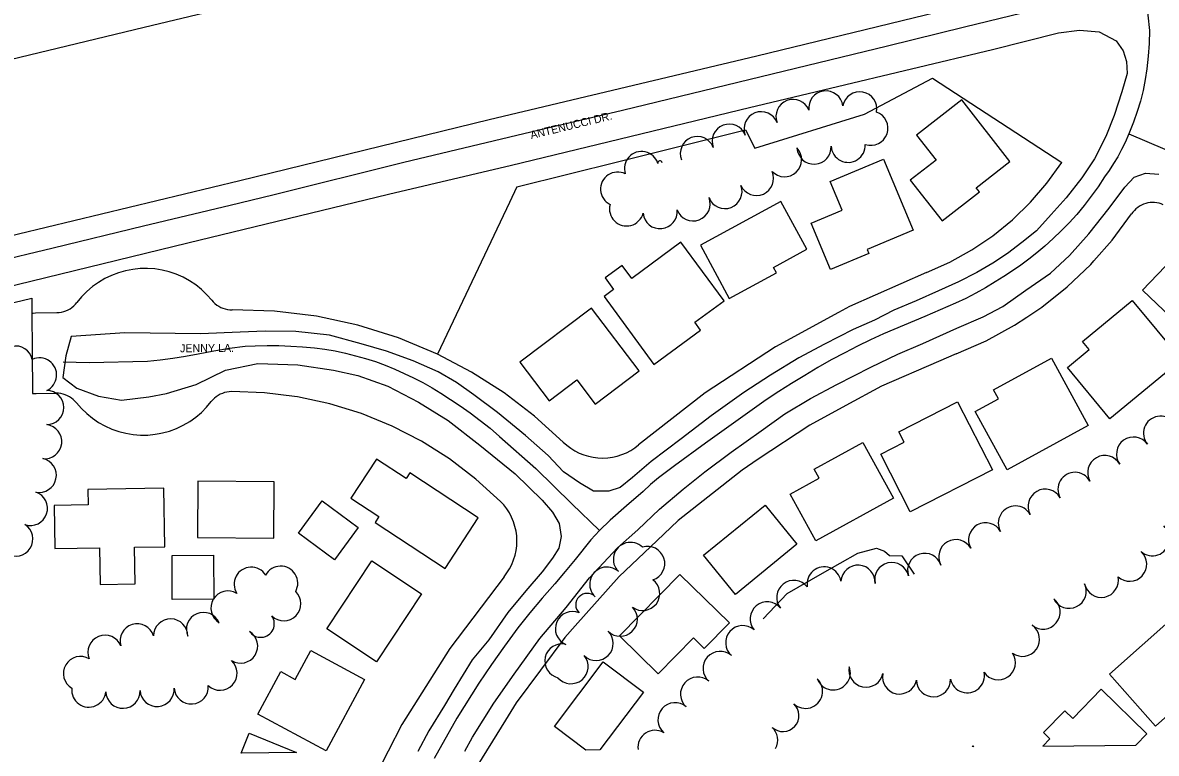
# Model space of a CAD drawing. Extents: x -2233 to 187241, y 4582 to 150524.
# Drawn here: x 109109 to 109772, y 57339 to 57766 of the extents above; entities that cross this region are included whole.
import ezdxf

# ---------------------------------------------------------------- set-up
doc = ezdxf.new("R2010")
doc.units = 0
for name, color, linetype in [('BLDG', 7, 'Continuous'), ('GE_X_CL_2000', 7, 'Continuous'), ('INTERSTATE', 7, 'Continuous'), ('ROAD', 7, 'Continuous'), ('ROAD-NAME', 7, 'Continuous'), ('RW_X_Fee_RW', 7, 'Continuous'), ('TREES', 7, 'Continuous'), ('WALL', 7, 'Continuous')]:
    doc.layers.add(name, color=color, linetype=linetype)

msp = doc.modelspace()

# ---------------------------------------------------------------- linework, layer by layer
at = {"layer": 'BLDG'}
for p, q in [((109419.8, 57354.7), (109448.21, 57392.42)), ((109448.21, 57392.42), (109471.8, 57374.64)), ((109471.8, 57374.64), (109446.44, 57340.96)), ((109739.43, 57376.37), (109722.89, 57359.3)), ((109766.18, 57350.43), (109739.43, 57376.37)), ((109718.17, 57363.88), (109705.76, 57351.08)), ((109722.89, 57359.3), (109718.17, 57363.88)), ((109438.12, 57340.89), (109419.8, 57354.7)), ((109236.61, 57339.13), (109241.28, 57350.67)), ((109241.28, 57350.67), (109269.05, 57339.42)), ((109709.5, 57347.45), (109705.4, 57343.22)), ((109705.76, 57351.08), (109709.5, 57347.45)), ((109759.65, 57343.7), (109766.18, 57350.43)), ((109446.44, 57340.96), (109438.12, 57340.89)), ((109664.11, 57342.86), (109664.49, 57343.31)), ((109665.01, 57342.87), (109664.11, 57342.86)), ((109664.49, 57343.31), (109665.01, 57342.87)), ((109705.4, 57343.22), (109759.65, 57343.7)), ((109269.05, 57339.42), (109236.61, 57339.13))]:
    msp.add_line(p, q, dxfattribs=at)
for points in [[(109631.52, 57700.37), (109642.92, 57685.74), (109627.88, 57674.02), (109646.44, 57650.2), (109668.25, 57667.2), (109666.43, 57669.54), (109686.08, 57684.85), (109657.95, 57720.96)], [(109588.02, 57656.43), (109580.96, 57673.3), (109612.2, 57686.36), (109629.56, 57644.83), (109602.62, 57633.56), (109603.61, 57631.19), (109581.25, 57621.85), (109569.95, 57648.87)], [(109522.05, 57604.82), (109549.6, 57619.8), (109547.88, 57622.95), (109567.44, 57633.59), (109552.22, 57661.55), (109505.13, 57635.93)], [(109811.91, 57625.58), (109813.82, 57627.58), (109835.44, 57606.92), (109809.09, 57579.35), (109795.02, 57592.79), (109788.56, 57586.02), (109763.71, 57609.76), (109794.6, 57642.1)], [(109464.97, 57616.63), (109459.41, 57624.21), (109449.4, 57616.88), (109454.41, 57610.04), (109448.91, 57606), (109478.01, 57566.34), (109505.27, 57586.35), (109501.89, 57590.96), (109518.96, 57603.49), (109493.79, 57637.78)], [(109416.7, 57545.04), (109432.94, 57557.33), (109443.69, 57543.12), (109469.28, 57562.51), (109441.46, 57599.23), (109399.65, 57567.56)], [(109732.53, 57575.03), (109728.61, 57579.76), (109757.65, 57603.72), (109786.37, 57568.91), (109744.57, 57534.42), (109719.75, 57564.49)], [(109679.39, 57546.18), (109676.56, 57551.38), (109710.41, 57569.87), (109731.89, 57530.55), (109684.46, 57504.63), (109665.82, 57538.76)], [(109624.33, 57520.88), (109621.22, 57526.94), (109655.49, 57544.51), (109675.91, 57504.67), (109627.87, 57480.05), (109610.56, 57513.82)], [(109574.57, 57499.74), (109571.68, 57505.01), (109600.21, 57520.65), (109618.06, 57488.09), (109572.58, 57463.16), (109557.62, 57490.45)], [(109375.31, 57476.7), (109335.21, 57502.92), (109333.08, 57499.67), (109315.8, 57510.98), (109300.81, 57488.05), (109317.22, 57477.33), (109314.92, 57473.82), (109355.9, 57447.01)], [(109174.58, 57438.05), (109174.25, 57459.48), (109191.99, 57459.75), (109191.46, 57493.95), (109147.08, 57493.27), (109147.22, 57484.15), (109127.4, 57483.85), (109127.78, 57458.72), (109153.81, 57459.12), (109154.14, 57437.74)], [(109211.06, 57465.22), (109255.75, 57464.83), (109256.02, 57497.68), (109211.35, 57498.06)], [(109305.12, 57470.9), (109291.22, 57452.07), (109270.11, 57467.64), (109284.02, 57486.48)], [(109561.61, 57461.16), (109525.63, 57431.8), (109506.95, 57454.71), (109542.93, 57484.06)], [(109220.48, 57454.76), (109220.57, 57429.03), (109196.35, 57428.94), (109196.25, 57454.67)], [(109342.11, 57432.14), (109315.81, 57392.51), (109286.73, 57411.81), (109313.02, 57451.44)], [(109522.09, 57415.18), (109507.42, 57400.26), (109501.12, 57406.47), (109480.49, 57385.49), (109457.92, 57407.68), (109493.2, 57443.58)], [(109771.15, 57354.88), (109789.2, 57370.86), (109786.94, 57373.41), (109807.22, 57391.37), (109782.61, 57419.17), (109744.28, 57385.23)], [(109308.76, 57382.19), (109286.27, 57340.44), (109246.39, 57361.92), (109259.76, 57386.73), (109268.18, 57382.19), (109277.3, 57399.14)]]:
    msp.add_lwpolyline(points, close=True, dxfattribs=at)
at = {"layer": 'GE_X_CL_2000'}
for points in [[(108639.36, 57516.83), (108703.73, 57532.37), (108798.2, 57555.21), (108982.58, 57600.31), (108987.6, 57601.46), (109026.62, 57610.69), (109090.9, 57625.9), (109126.67, 57634.56), (109179.47, 57647.29), (109230.13, 57659.41), (109255.24, 57665.51), (109331.66, 57684.45), (109410.93, 57703.5), (109459.68, 57715.03), (109614.56, 57752.49), (109659.6, 57763.67), (109706.88, 57775.19), (109764.05, 57788.31)], [(109764.05, 57788.31), (109765.58, 57779.4), (109766.79, 57770.44), (109767.68, 57761.45), (109767.52, 57754.01), (109767.02, 57746.59), (109766.19, 57739.2), (109765.22, 57732.83), (109763.96, 57726.51), (109762.41, 57720.26), (109760.58, 57714.08), (109758.45, 57707.99), (109755.7, 57701.17)], [(109755.7, 57701.17), (109753.43, 57696.1), (109751.38, 57691.86), (109749.14, 57687.72), (109746.71, 57683.68), (109744.11, 57679.75), (109741.34, 57675.94), (109737.65, 57670.19), (109733.71, 57664.6), (109729.55, 57659.17), (109725.16, 57653.93), (109720.71, 57649.09), (109716.1, 57644.39), (109711.34, 57639.85), (109706.43, 57635.47), (109701.91, 57631.6), (109697.26, 57627.89), (109692.49, 57624.34), (109687.6, 57620.95), (109682.59, 57617.73), (109677.48, 57614.68), (109671.9, 57611.17), (109666.18, 57607.89), (109660.33, 57604.84), (109654.37, 57602.02), (109636.28, 57594.31), (109624.25, 57589.23), (109612.2, 57584.2), (109604.58, 57580.73), (109597.05, 57577.05), (109589.63, 57573.15), (109581.67, 57568.91), (109573.83, 57564.44), (109566.12, 57559.74), (109558.48, 57555.21), (109550.95, 57550.5), (109543.51, 57545.63), (109508.16, 57520.31), (109490.08, 57507.04), (109485.24, 57503.59), (109480.57, 57499.92), (109476.06, 57496.04), (109471.74, 57491.96), (109462, 57483.69), (109452.4, 57475.26), (109446.12, 57469.16)], [(109755.7, 57701.17), (109776.66, 57692.13), (109797.48, 57681.75), (109803.62, 57679.04), (109836.65, 57664.03), (109867.2, 57649.92), (109891.35, 57639.35), (109909.03, 57631.83), (109973.58, 57603.02), (110003.89, 57589.82), (110044.97, 57571.72), (110067.02, 57562.39), (110089.92, 57552.36)], [(109132.58, 57567.86), (109147.77, 57567.51), (109181.97, 57568.22), (109189.38, 57569.01), (109196.76, 57570), (109204.11, 57571.18), (109211.41, 57572.56), (109220.58, 57574.29), (109229.79, 57575.79), (109239.02, 57577.04), (109244.91, 57577.18), (109251.83, 57577.33), (109258.74, 57577.3), (109265.65, 57577.07), (109272.55, 57576.65), (109279.43, 57576.04), (109285.54, 57575.24), (109291.61, 57574.16), (109297.62, 57572.8), (109309.42, 57569.69), (109315.2, 57567.93), (109320.89, 57565.91), (109326.48, 57563.62), (109331.96, 57561.08), (109337.49, 57558.47), (109342.92, 57555.65), (109348.25, 57552.65), (109353.47, 57549.45), (109364.66, 57542.08), (109370.63, 57537.91), (109376.46, 57533.54), (109382.15, 57528.99), (109387.69, 57524.26), (109408.95, 57505.44), (109430.07, 57484.79), (109446.12, 57469.16)], [(109446.12, 57469.16), (109441.16, 57463.75), (109431.94, 57452.34), (109426.02, 57445.16), (109419.99, 57438.08), (109412.62, 57429.65), (109405.43, 57421.06), (109398.43, 57412.31), (109390.63, 57401.62), (109382.99, 57390.81), (109375.51, 57379.89), (109362.74, 57359.52), (109349.47, 57335.88)]]:
    msp.add_lwpolyline(points, dxfattribs=at)
at = {"layer": 'INTERSTATE'}
msp.add_lwpolyline([(107610.7, 57363.77), (107659.85, 57377.23), (108015.73, 57473.08), (108255.59, 57536.11), (108436.62, 57583), (108481.29, 57593.91), (108601.06, 57623.56), (108709.58, 57649.58), (108811.98, 57674.17), (108935.48, 57704.49), (109067.52, 57736.34), (109179.9, 57763.55), (109308.66, 57794.45), (109409.22, 57818.81), (109506.68, 57842.8), (109597.89, 57864.48), (109679.73, 57884.32), (109757.97, 57903.08), (109835.31, 57922.11), (109926.34, 57944.24), (110009.23, 57963.89)], dxfattribs=at)
at = {"layer": 'ROAD'}
for points in [[(110010.12, 57861.61), (110004.73, 57860.49), (109929.83, 57842.08), (109857.57, 57824.02), (109721.67, 57791.25), (109538.19, 57746.49), (109381.65, 57709.22), (109235.91, 57673.57), (108976.83, 57611.18), (108840.8, 57578.66), (108705.61, 57545.94), (108620.3, 57525.12), (108570.99, 57513.48), (108546.36, 57507.14), (108522.88, 57500.1), (108504.69, 57494.73), (108492.53, 57490.47), (108482.35, 57485.96)], [(109097.77, 57611.11), (109205.51, 57637.33), (109322.77, 57665.77), (109394.64, 57682.74), (109533.82, 57716.52), (109675.83, 57750.39), (109714.54, 57760.06), (109726.81, 57761.69), (109738.21, 57760.83), (109748.24, 57755.55), (109752.23, 57749.67), (109754.36, 57743.37), (109754.62, 57736.37), (109751.64, 57725.69), (109747.1, 57711.74), (109742.18, 57699.59), (109735.52, 57686.49), (109728.06, 57675.46), (109718.91, 57663.61), (109710.3, 57653.86), (109701.74, 57644.38), (109693.15, 57637.52), (109684.69, 57631.18), (109676.04, 57625.41), (109666.7, 57620.04), (109656.13, 57614.49), (109644.41, 57609.27), (109631.21, 57603.47), (109618.27, 57598), (109606.92, 57592.13), (109594.44, 57586.72), (109577.74, 57578.14), (109562.6, 57570.12), (109546.22, 57560.06), (109530.61, 57549.86), (109511.5, 57536.17), (109493.93, 57522.78), (109476.37, 57509.53), (109465.39, 57500.12), (109458.15, 57494.29), (109451.59, 57492.22), (109442.67, 57492.23), (109434.37, 57496.99), (109425.06, 57503.61), (109416.16, 57513.05), (109402.85, 57524.66), (109386.6, 57538.13), (109372.77, 57548.45), (109362.57, 57555.73), (109351.91, 57561.91), (109337.27, 57568.38), (109321.54, 57574.11), (109306.89, 57578.4), (109288.38, 57583.5), (109268.52, 57585.53), (109250.62, 57585.81), (109236.12, 57585.1), (109212.89, 57584.14), (109168.62, 57584.84), (109137.23, 57582.54), (109134.12, 57571.41), (109132.47, 57558.72), (109140.5, 57552.43), (109153.29, 57547.83), (109166.68, 57545.41), (109182.74, 57547.32), (109192.95, 57549.22), (109210.38, 57554.66), (109227.46, 57562.92), (109246.42, 57566.85), (109269.77, 57566.15), (109290.71, 57563.01), (109304.86, 57559.75), (109322.46, 57553.56), (109340.4, 57544.17), (109357.63, 57533.44), (109376.18, 57519.17), (109396.82, 57502.31), (109412.54, 57486.98), (109418.76, 57479.86), (109422.49, 57473.28), (109423.65, 57465.77), (109422.44, 57458.98), (109418.6, 57453.11), (109412.57, 57445.09), (109403.03, 57434), (109392.6, 57421.32), (109381.36, 57405.38), (109371.71, 57393.53), (109361.1, 57376.37)], [(109367.42, 57340.27), (109371.83, 57348.43), (109384.39, 57368.34), (109396.27, 57385.3), (109411.34, 57406.09), (109426.76, 57424.3), (109440.38, 57441.64), (109456.63, 57459.01), (109468.52, 57469.69), (109481.2, 57481.77), (109495.16, 57493.33), (109507.82, 57503.42), (109523.12, 57514.96), (109540.74, 57527.39), (109554.43, 57537.41), (109569.58, 57546.32), (109584.99, 57554.54), (109604.76, 57564.63), (109620.67, 57572.39), (109635.29, 57578.61), (109655, 57587.55), (109670.4, 57594.22), (109681.92, 57600.21), (109695.42, 57609.79), (109709.74, 57619.74), (109720.87, 57629.9), (109732.2, 57642.7), (109744.13, 57657.68), (109753.22, 57669.92), (109758.73, 57675.78), (109765.29, 57678.15), (109773.17, 57677.45)], [(109361.1, 57376.37), (109355.51, 57366.86), (109346.34, 57352.18), (109339.85, 57340.03)]]:
    msp.add_lwpolyline(points, dxfattribs=at)
at = {"layer": 'RW_X_Fee_RW'}
for p, q in [((109601.02, 57712.58), (109640.85, 57733.63)), ((109640.85, 57733.63), (109716.37, 57684.33)), ((109537.03, 57692.77), (109601.02, 57712.58)), ((109462.2, 57686.11), (109531.61, 57703.44)), ((109531.61, 57703.44), (109537.03, 57692.77))]:
    msp.add_line(p, q, dxfattribs=at)
for points in [[(109397.81, 57670.09), (109457.5, 57684.94), (109462.2, 57686.11)], [(109637.43, 57620.02), (109650.93, 57626.03), (109663.84, 57633.21), (109676.08, 57641.49), (109687.53, 57650.82), (109698.12, 57661.13), (109707.76, 57672.33), (109716.37, 57684.33)], [(109397.81, 57670.09), (109393.49, 57660.98), (109351.43, 57572.25)], [(109775.76, 57659.69), (109774.54, 57660.17), (109773.28, 57660.54), (109772, 57660.8), (109770.7, 57660.95), (109769.39, 57660.98), (109768.08, 57660.9), (109766.79, 57660.71), (109765.51, 57660.4), (109764.27, 57659.98), (109763.07, 57659.46), (109761.92, 57658.83), (109760.83, 57658.1), (109759.81, 57657.29), (109758.86, 57656.38), (109757.99, 57655.4), (109757.21, 57654.34)], [(109654.72, 57572.54), (109672.16, 57580.14), (109688.87, 57589.24), (109696.01, 57593.98), (109704.72, 57599.76), (109719.58, 57611.63), (109733.36, 57624.75), (109735.22, 57626.86), (109745.93, 57639.02), (109757.21, 57654.34)], [(109219.42, 57603.83), (109216.56, 57607.07), (109213.44, 57610.06), (109210.06, 57612.76), (109206.47, 57615.16), (109202.68, 57617.24), (109198.73, 57618.99), (109194.64, 57620.39), (109190.44, 57621.43), (109186.17, 57622.1), (109181.86, 57622.4), (109177.54, 57622.33), (109173.24, 57621.89), (109169, 57621.08), (109164.84, 57619.9), (109160.8, 57618.37), (109156.9, 57616.49), (109153.18, 57614.29), (109149.67, 57611.77), (109146.39, 57608.96), (109143.36, 57605.88), (109140.61, 57602.54)], [(109637.43, 57620.02), (109592.37, 57600.13), (109585.83, 57596.57), (109549.1, 57576.61), (109507.9, 57549.61), (109469.05, 57519.33)], [(108616.39, 57485.61), (108831.98, 57537.31), (109114.24, 57605)], [(109114.24, 57605), (109114.32, 57596.34), (109114.51, 57574.38), (109114.74, 57549.38)], [(109128.88, 57596.58), (109130.24, 57596.67), (109131.59, 57596.87), (109132.91, 57597.2), (109134.19, 57597.65), (109135.43, 57598.21), (109136.62, 57598.88), (109137.74, 57599.66), (109138.78, 57600.53), (109139.74, 57601.49), (109140.61, 57602.54)], [(109219.42, 57603.83), (109220.33, 57602.81), (109221.32, 57601.88), (109222.39, 57601.04), (109223.53, 57600.3), (109224.74, 57599.67), (109225.99, 57599.15), (109227.3, 57598.74), (109228.63, 57598.46), (109229.98, 57598.29), (109231.34, 57598.25)], [(109351.43, 57572.25), (109328.57, 57581.83), (109304.93, 57589.28), (109280.71, 57594.52), (109256.11, 57597.52), (109231.34, 57598.25)], [(109114.32, 57596.34), (109115.12, 57596.36), (109116.41, 57596.38), (109128.88, 57596.58)], [(109424.93, 57520.94), (109408.22, 57536.03), (109390.32, 57549.67), (109371.35, 57561.77), (109351.43, 57572.25)], [(109654.72, 57572.54), (109644.45, 57568.06), (109611.07, 57553.53), (109590.21, 57542.21), (109569.22, 57530.81), (109538.97, 57510.83), (109529.49, 57504.57), (109492.18, 57474.98), (109479.62, 57463.11), (109457.57, 57442.28), (109432.02, 57413.57), (109425.92, 57406.71), (109397.47, 57368.53), (109391.16, 57358.34), (109372.42, 57328.04)], [(109114.74, 57549.38), (109116.76, 57549.4), (109128.5, 57549.5)], [(109140.38, 57543.84), (109139.48, 57544.87), (109138.5, 57545.81), (109137.43, 57546.65), (109136.29, 57547.4), (109135.09, 57548.04), (109133.84, 57548.57), (109132.54, 57548.99), (109131.21, 57549.28), (109129.86, 57549.45), (109128.5, 57549.5)], [(109230.97, 57550.42), (109229.61, 57550.35), (109228.26, 57550.15), (109226.94, 57549.83), (109225.65, 57549.4), (109224.41, 57548.84), (109223.22, 57548.18), (109222.09, 57547.41), (109221.04, 57546.55), (109220.07, 57545.59), (109219.2, 57544.55)], [(109388.25, 57486.26), (109373.94, 57499.32), (109358.53, 57511.06), (109342.16, 57521.41), (109324.94, 57530.28), (109307, 57537.59), (109288.49, 57543.3), (109269.55, 57547.36), (109267.75, 57547.58), (109250.33, 57549.74), (109230.97, 57550.42)], [(109140.38, 57543.84), (109143.21, 57540.58), (109146.32, 57537.57), (109149.67, 57534.84), (109153.25, 57532.42), (109157.02, 57530.31), (109160.96, 57528.53), (109165.04, 57527.1), (109169.22, 57526.03), (109173.49, 57525.32), (109177.8, 57524.99), (109182.12, 57525.03), (109186.42, 57525.44), (109188.71, 57525.86), (109190.67, 57526.22), (109194.84, 57527.37), (109198.89, 57528.87), (109202.8, 57530.72), (109206.54, 57532.89), (109210.07, 57535.38), (109213.37, 57538.17), (109216.42, 57541.23), (109219.2, 57544.55)], [(109424.93, 57520.94), (109427.05, 57519.04), (109429.32, 57517.32), (109431.74, 57515.81), (109434.28, 57514.52), (109436.92, 57513.45), (109439.64, 57512.61), (109442.43, 57512.02), (109445.26, 57511.67), (109448.1, 57511.56), (109450.95, 57511.71), (109453.77, 57512.1), (109456.55, 57512.73), (109459.26, 57513.61), (109461.89, 57514.71), (109464.41, 57516.04), (109466.8, 57517.59), (109469.05, 57519.33)], [(109390.34, 57442.16), (109392.06, 57444.43), (109393.58, 57446.84), (109394.88, 57449.38), (109395.96, 57452.02), (109396.81, 57454.74), (109397.41, 57457.52), (109397.77, 57460.35), (109397.88, 57463.2), (109397.75, 57466.04), (109397.36, 57468.87), (109396.74, 57471.65), (109395.87, 57474.36), (109394.77, 57476.99), (109393.45, 57479.51), (109391.92, 57481.91), (109390.18, 57484.17), (109388.25, 57486.26)], [(109390.34, 57442.16), (109358.6, 57400.26), (109330.64, 57355.75), (109306.69, 57308.95), (109286.93, 57260.24), (109273.41, 57216.2), (109271.51, 57209.99), (109261.03, 57160.89), (109260.54, 57158.58), (109254.12, 57106.4), (109254.05, 57104.64), (109252.28, 57053.87)]]:
    msp.add_lwpolyline(points, dxfattribs=at)
at = {"layer": 'TREES'}
for centre, radius, start, end in [((109578.53, 57716.21), 10, 7.63388, 187.63388), ((109598.27, 57715.68), 10, 349.28379, 169.28379), ((109559.3, 57711.27), 10, 21.22061, 201.22061), ((109540.65, 57704.03), 10, 21.22061, 201.22061), ((109604.83, 57704.37), 10, 250.9245, 70.9245), ((109522.01, 57696.79), 10, 21.22061, 201.22061), ((109503.37, 57689.55), 10, 21.22061, 201.22061), ((109554.34, 57686.01), 10, 223.32556, 43.32556), ((109571.6, 57693.39), 10, 182.98799, 2.98799), ((109591.57, 57694.42), 10, 182.90094, 2.90094), ((109470.74, 57680.78), 10, 17.80071, 197.80071), ((109481.5, 57684.03), 1.25, 8.60966, 188.60966), ((109456.76, 57668.78), 10, 63.53547, 243.53547), ((109537.93, 57675.06), 10, 204.07453, 24.07453), ((109519.49, 57667.4), 9.98, 201.08303, 21.08303), ((109461.97, 57657.23), 10, 164.97043, 344.97043), ((109500.86, 57660.21), 10, 201.08303, 21.08303), ((109481.57, 57655.63), 10, 185.67404, 5.67404), ((109104.77, 57567.05), 10, 12.58041, 192.58041), ((109118.74, 57560.16), 10, 294.9256, 114.9256), ((109122.97, 57541.1), 10, 270.06097, 90.06097), ((109774.19, 57526.09), 10, 39.87224, 219.87224), ((109121.79, 57521.17), 10, 263.17634, 83.17634), ((109758.4, 57513.83), 10, 35.78875, 215.78875), ((109741.58, 57503.06), 10, 29.44522, 209.44522), ((109118.59, 57501.44), 10, 258.42522, 78.42522), ((109724.17, 57493.23), 10, 29.44523, 209.44523), ((109706.75, 57483.4), 10, 29.44522, 209.44522), ((109113.41, 57482.16), 10, 251.45969, 71.45969), ((109689.33, 57473.57), 10, 29.44523, 209.44523), ((109104.86, 57464.25), 10, 237.50276, 57.50276), ((109671.92, 57463.74), 10, 29.44522, 209.44522), ((109769.44, 57464.42), 10, 228.71641, 48.71641), ((109464.25, 57452.29), 10, 45.45769, 225.45769), ((109474.34, 57449.9), 10, 287.93619, 107.93619), ((109654.5, 57453.9), 10, 29.44016, 209.44016), ((109636.29, 57445.88), 10, 18.10708, 198.10708), ((109756.08, 57449.53), 10, 227.4727, 47.4727), ((109242.53, 57437.82), 10, 32.40047, 212.40047), ((109259.75, 57438.39), 10, 331.41138, 151.41138), ((109450.43, 57437.83), 10, 47.08846, 227.08846), ((109577.48, 57437.94), 10, 9.79884, 189.79884), ((109597.31, 57438.96), 10, 356.11413, 176.11413), ((109617.04, 57440.53), 10, 12.97146, 192.97146), ((109471.4, 57432.4), 10, 232.96399, 52.96399), ((109559.77, 57430.05), 10, 38.19899, 218.19899), ((109739.53, 57440.13), 10, 191.73926, 11.73926), ((109228.93, 57423.89), 10, 58.97207, 238.97207), ((109261.57, 57426.43), 10, 225.8761, 45.8761), ((109438.94, 57425.77), 6.66, 45.35518, 225.35518), ((109720.75, 57433.71), 10, 205.98728, 25.98728), ((109544.21, 57417.49), 10, 39.60863, 219.60863), ((109705.47, 57421.56), 10, 231.02507, 51.02507), ((109214.6, 57411.35), 10, 23.36991, 203.36991), ((109248.08, 57414.71), 7.95, 214.80925, 34.80925), ((109430.34, 57411.84), 10, 66.89001, 246.89001), ((109458.29, 57417.37), 10, 224.84011, 44.84011), ((109175.87, 57404.69), 10, 17.32781, 197.32781), ((109195.42, 57407.53), 10, 359.17714, 179.17714), ((109529.9, 57403.61), 10, 48.67234, 228.67234), ((109693.4, 57405.63), 10, 234.64274, 54.64274), ((109157.06, 57397.96), 10, 22.03911, 202.03911), ((109236.31, 57401.65), 10, 238.3846, 58.3846), ((109444.18, 57403.19), 10, 225.42678, 45.42678), ((109424.15, 57392.9), 10, 76.90368, 256.90368), ((109142.71, 57385.6), 10, 59.50215, 239.50215), ((109224.24, 57385.83), 10, 226.95851, 46.95851), ((109429.52, 57389.62), 10, 220.19108, 40.19108), ((109516.69, 57388.59), 10, 48.67234, 228.67234), ((109679.3, 57391.91), 10, 213.75109, 33.75109), ((109582.84, 57386), 10, 200.81126, 20.81126), ((109601.99, 57387.56), 10, 168.48375, 348.48375), ((109661.19, 57384.32), 10, 191.78822, 11.78822), ((109503.49, 57373.57), 10, 48.67234, 228.67234), ((109566.6, 57375.21), 10, 226.39654, 46.39654), ((109621.6, 57383.63), 10, 168.90177, 348.90177), ((109641.41, 57381.99), 10, 181.61224, 1.61224), ((109147.59, 57375.95), 10, 174.09527, 354.09527), ((109167.53, 57375.26), 10, 181.96138, 1.96138), ((109187.49, 57376.33), 10, 184.17523, 4.17523), ((109207.44, 57377.79), 10, 184.17548, 4.17548), ((109490.29, 57358.54), 10, 48.76334, 228.76334), ((109553.39, 57361.05), 9.36, 227.59552, 47.59552), ((109540.33, 57346.76), 10, 330.68325, 47.59552), ((109478.62, 57342.4), 10, 59.4913, 187.16373)]:
    msp.add_arc(centre, radius, start, end, dxfattribs=at)
at = {"layer": 'WALL'}
msp.add_lwpolyline([(109541.92, 57417.6), (109555.9, 57432.31), (109576.47, 57444.2), (109597.17, 57455.89), (109608.03, 57458.81), (109612.7, 57457.16), (109615.69, 57454.51), (109622.87, 57454.32), (109630.04, 57443.6)], dxfattribs=at)

# ---------------------------------------------------------------- texts
at = {"layer": 'ROAD-NAME'}
for s, rotation, p in [('ANTENUCCI DR.', 13.69085, (109406.27, 57697.99)), ('JENNY LA.', 0.5, (109200.89, 57573.38))]:
    msp.add_text(s, height=4.68, rotation=rotation, dxfattribs=at).set_placement(p)

doc.saveas('drawing.dxf')
